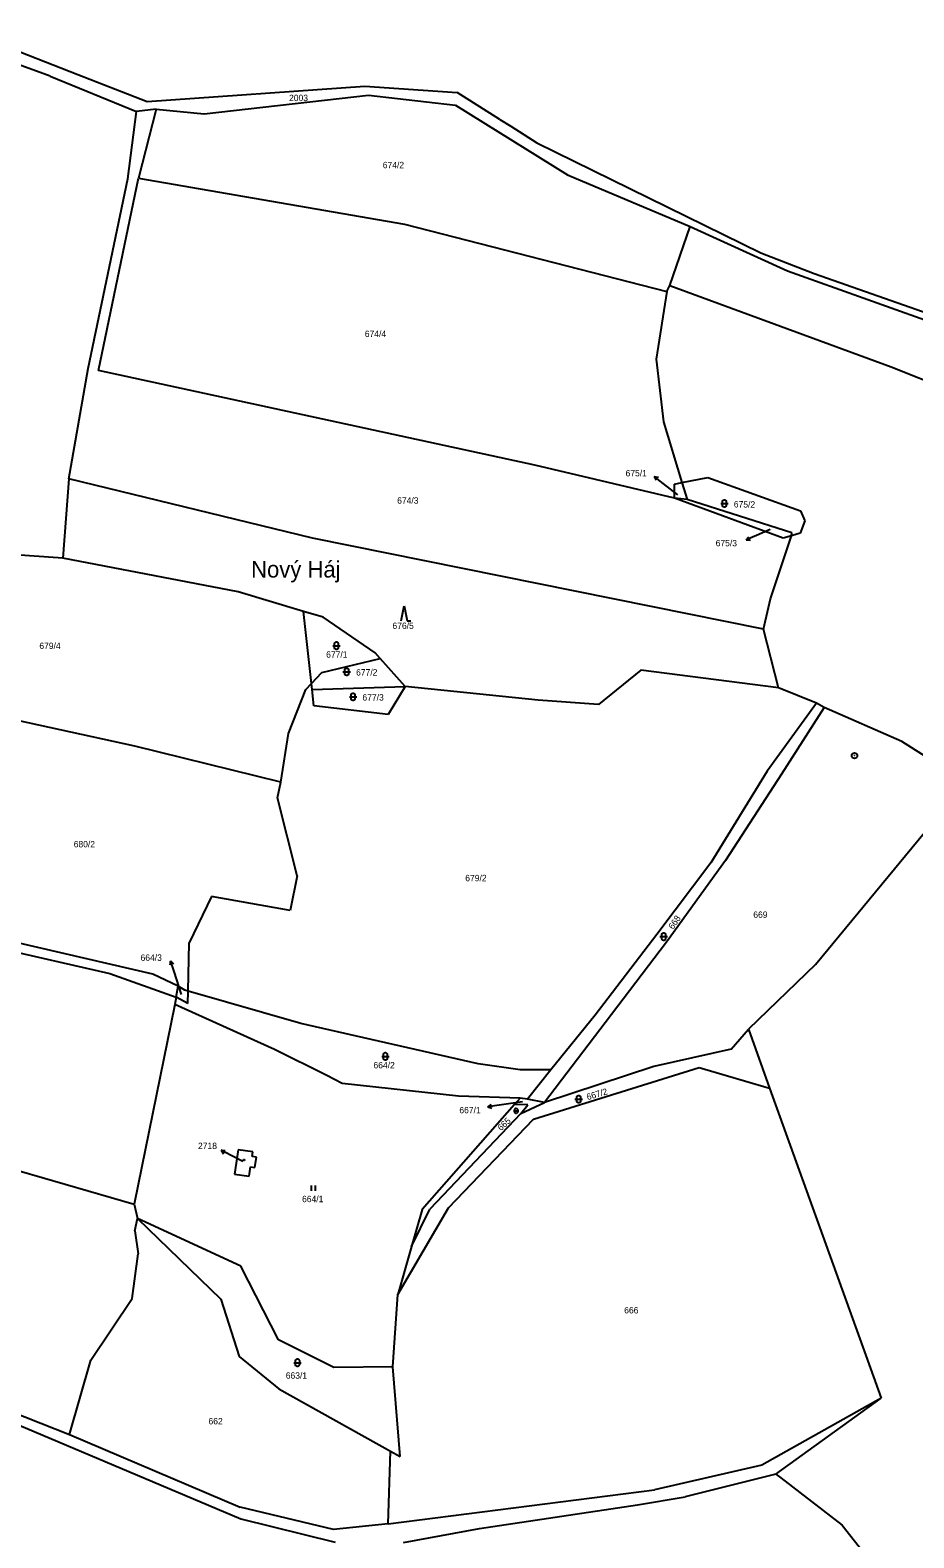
# Model space of a CAD drawing. Extents: x -795483 to -789093, y -1112258 to -1108741.
# Drawn here: x -789578.7 to -789342.8, y -1110691.7 to -1110289.4 of the extents above; entities that cross this region are included whole.
import ezdxf

# ---------------------------------------------------------------- set-up
doc = ezdxf.new("R2010")
doc.units = 0
for name, color, linetype in [('Komunikace', 7, 'Continuous'), ('Vrstva 1', 7, 'Continuous'), ('Vrstva 14', 7, 'Continuous'), ('Vrstva 15', 7, 'Continuous'), ('Vrstva 16', 7, 'Continuous'), ('Vrstva 23', 7, 'Continuous'), ('Vrstva 25', 7, 'Continuous'), ('Vrstva 28', 7, 'Continuous'), ('Vrstva 3', 7, 'Continuous'), ('Vrstva 39', 7, 'Continuous'), ('Vrstva 4', 7, 'Continuous')]:
    doc.layers.add(name, color=color, linetype=linetype)

msp = doc.modelspace()

# ---------------------------------------------------------------- linework, layer by layer
at = {"layer": 'Komunikace'}
for p, q in [((-789405.83, -1110413.4), (-789409.75, -1110410.31)), ((-789381.14, -1110422.62), (-789384.81, -1110424.21)), ((-789538.28, -1110546.71), (-789540.29, -1110540.58)), ((-789447.29, -1110575.33), (-789453.53, -1110576.27)), ((-789521.95, -1110591.25), (-789525.06, -1110589.66))]:
    msp.add_line(p, q, dxfattribs=at)
at = {"layer": 'Vrstva 1'}
for p, q in [((-789573.35, -1110301.63), (-789594.16, -1110294.12)), ((-789573.35, -1110301.63), (-789550.34, -1110311.04)), ((-789532.22, -1110311.68), (-789488.35, -1110306.71)), ((-789488.35, -1110306.71), (-789465.21, -1110309.39)), ((-789552.61, -1110329.08), (-789550.34, -1110311.04)), ((-789545.05, -1110310.45), (-789550.34, -1110311.04)), ((-789545.05, -1110310.45), (-789549.77, -1110328.9)), ((-789545.05, -1110310.45), (-789532.22, -1110311.68)), ((-789465.21, -1110309.39), (-789435.31, -1110327.94)), ((-789563.17, -1110379.66), (-789552.61, -1110329.08)), ((-789560.42, -1110380.23), (-789549.77, -1110328.9)), ((-789549.77, -1110328.9), (-789478.82, -1110341.16)), ((-789435.31, -1110327.94), (-789402.53, -1110341.76)), ((-789478.82, -1110341.16), (-789408.76, -1110359.14)), ((-789407.94, -1110357.53), (-789402.53, -1110341.76)), ((-789402.53, -1110341.76), (-789376.52, -1110353.62)), ((-789376.52, -1110353.62), (-789302.32, -1110380.04)), ((-789408.76, -1110359.14), (-789411.62, -1110377.13)), ((-789408.76, -1110359.14), (-789407.94, -1110357.53)), ((-789407.94, -1110357.53), (-789348.87, -1110379.22)), ((-789411.62, -1110377.13), (-789409.67, -1110393.86)), ((-789348.87, -1110379.22), (-789315.87, -1110392.28)), ((-789568.37, -1110409.13), (-789563.17, -1110379.66)), ((-789444.02, -1110405.43), (-789560.42, -1110380.23)), ((-789409.67, -1110393.86), (-789404.74, -1110410.08)), ((-789406.73, -1110414.26), (-789444.02, -1110405.43)), ((-789568.37, -1110409.13), (-789569.97, -1110430.27)), ((-789503.3, -1110424.97), (-789568.37, -1110409.13)), ((-789406.76, -1110410.48), (-789404.74, -1110410.08)), ((-789406.73, -1110414.26), (-789406.76, -1110410.48)), ((-789404.74, -1110410.08), (-789397.85, -1110408.71)), ((-789404.74, -1110410.08), (-789403.37, -1110414.59)), ((-789397.85, -1110408.71), (-789373.13, -1110417.64)), ((-789377.74, -1110424.92), (-789406.73, -1110414.26)), ((-789403.37, -1110414.59), (-789406.73, -1110414.26)), ((-789375.37, -1110423.55), (-789403.37, -1110414.59)), ((-789373.13, -1110417.64), (-789371.91, -1110420.33)), ((-789375.53, -1110424.3), (-789375.37, -1110423.55)), ((-789373.15, -1110423.64), (-789375.53, -1110424.3)), ((-789371.91, -1110420.33), (-789373.15, -1110423.64)), ((-789382.94, -1110449.26), (-789503.3, -1110424.97)), ((-789381.12, -1110441.09), (-789375.53, -1110424.3)), ((-789375.53, -1110424.3), (-789377.74, -1110424.92)), ((-789569.97, -1110430.27), (-789592.77, -1110428.65)), ((-789523.17, -1110439.26), (-789569.97, -1110430.27)), ((-789505.75, -1110444.53), (-789523.17, -1110439.26)), ((-789382.94, -1110449.26), (-789381.12, -1110441.09)), ((-789500.48, -1110445.98), (-789505.75, -1110444.53)), ((-789503.63, -1110463.74), (-789505.75, -1110444.53)), ((-789486.59, -1110455.52), (-789500.48, -1110445.98)), ((-789378.97, -1110464.88), (-789382.94, -1110449.26)), ((-789485.25, -1110457.04), (-789486.59, -1110455.52)), ((-789500.83, -1110460.76), (-789485.25, -1110457.04)), ((-789478.63, -1110464.55), (-789485.25, -1110457.04)), ((-789550.71, -1110480.43), (-789642.81, -1110460.26)), ((-789505.13, -1110465.34), (-789503.63, -1110463.74)), ((-789503.63, -1110463.74), (-789500.83, -1110460.76)), ((-789503.46, -1110465.29), (-789503.63, -1110463.74)), ((-789415.71, -1110460.2), (-789427.01, -1110469.28)), ((-789378.97, -1110464.88), (-789415.71, -1110460.2)), ((-789509.71, -1110477.02), (-789505.13, -1110465.34)), ((-789503.46, -1110465.29), (-789478.63, -1110464.55)), ((-789502.98, -1110469.64), (-789503.46, -1110465.29)), ((-789478.63, -1110464.55), (-789483.18, -1110472)), ((-789443.14, -1110468.16), (-789478.63, -1110464.55)), ((-789368.83, -1110468.97), (-789378.97, -1110464.88)), ((-789483.18, -1110472), (-789502.98, -1110469.64)), ((-789427.01, -1110469.28), (-789443.14, -1110468.16)), ((-789368.83, -1110468.97), (-789381.97, -1110487.15)), ((-789366.76, -1110470.09), (-789378.14, -1110487.88)), ((-789366.76, -1110470.09), (-789368.83, -1110468.97)), ((-789346.07, -1110479.19), (-789366.76, -1110470.09)), ((-789511.77, -1110490.08), (-789509.71, -1110477.02)), ((-789331.89, -1110488.17), (-789346.07, -1110479.19)), ((-789511.77, -1110490.08), (-789550.71, -1110480.43)), ((-789381.97, -1110487.15), (-789397.01, -1110511.58)), ((-789378.14, -1110487.88), (-789393.07, -1110510.97)), ((-789512.69, -1110494.21), (-789511.77, -1110490.08)), ((-789507.39, -1110515.05), (-789512.69, -1110494.21)), ((-789397.01, -1110511.58), (-789411.44, -1110530.67)), ((-789393.07, -1110510.97), (-789408.85, -1110532.77)), ((-789507.39, -1110515.05), (-789509.34, -1110524.33)), ((-789530.3, -1110520.55), (-789536.26, -1110532.92)), ((-789509.34, -1110524.33), (-789530.3, -1110520.55)), ((-789595.82, -1110532.38), (-789557.43, -1110541.11)), ((-789545.99, -1110541.31), (-789595.79, -1110529.74)), ((-789411.44, -1110530.67), (-789427.9, -1110552.19)), ((-789536.54, -1110545.79), (-789536.26, -1110532.92)), ((-789408.85, -1110532.77), (-789425.25, -1110554.24)), ((-789557.43, -1110541.11), (-789539.73, -1110547.41)), ((-789539.21, -1110544.5), (-789545.99, -1110541.31)), ((-789539.73, -1110547.41), (-789539.21, -1110544.5)), ((-789537.44, -1110545.53), (-789539.21, -1110544.5)), ((-789539.73, -1110547.41), (-789540.08, -1110549.41)), ((-789536.61, -1110549.07), (-789539.73, -1110547.41)), ((-789536.54, -1110545.79), (-789537.44, -1110545.53)), ((-789536.61, -1110549.07), (-789536.54, -1110545.79)), ((-789506.42, -1110554.43), (-789536.54, -1110545.79)), ((-789540.08, -1110549.41), (-789550.92, -1110602.63)), ((-789513.45, -1110561.37), (-789540.08, -1110549.41)), ((-789427.9, -1110552.19), (-789439.72, -1110566.8)), ((-789459.16, -1110565.2), (-789506.42, -1110554.43)), ((-789425.25, -1110554.24), (-789441.37, -1110575.54)), ((-789391.61, -1110561.27), (-789386.94, -1110556)), ((-789499.48, -1110568.37), (-789513.45, -1110561.37)), ((-789391.61, -1110561.27), (-789412.25, -1110565.93)), ((-789495.39, -1110570.42), (-789499.48, -1110568.37)), ((-789447.95, -1110566.84), (-789459.16, -1110565.2)), ((-789439.72, -1110566.8), (-789447.95, -1110566.84)), ((-789439.72, -1110566.8), (-789445.97, -1110574.65)), ((-789444.36, -1110579.98), (-789400.14, -1110566.22)), ((-789412.25, -1110565.93), (-789441.37, -1110575.54)), ((-789400.14, -1110566.22), (-789388.04, -1110569.75)), ((-789464.34, -1110573.86), (-789495.39, -1110570.42)), ((-789388.04, -1110569.75), (-789381.32, -1110571.71)), ((-789449.46, -1110576.09), (-789474.04, -1110604.06)), ((-789447.92, -1110574.34), (-789464.34, -1110573.86)), ((-789447.92, -1110574.34), (-789449.46, -1110576.09)), ((-789445.86, -1110576.16), (-789449.46, -1110576.09)), ((-789445.97, -1110574.65), (-789447.92, -1110574.34)), ((-789447.69, -1110578.45), (-789441.37, -1110575.54)), ((-789447.69, -1110578.45), (-789445.86, -1110576.16)), ((-789441.37, -1110575.54), (-789445.97, -1110574.65)), ((-789447.69, -1110578.45), (-789471.98, -1110604)), ((-789467, -1110603.63), (-789444.36, -1110579.98)), ((-789625.18, -1110581.27), (-789550.92, -1110602.63)), ((-789523.18, -1110588.16), (-789524.14, -1110594.67)), ((-789519.25, -1110588.7), (-789523.18, -1110588.16)), ((-789519.41, -1110589.98), (-789519.25, -1110588.7)), ((-789520.2, -1110595.21), (-789519.85, -1110592.74)), ((-789519.85, -1110592.74), (-789518.7, -1110592.88)), ((-789518.29, -1110590.16), (-789519.41, -1110589.98)), ((-789518.7, -1110592.88), (-789518.29, -1110590.16)), ((-789524.14, -1110594.67), (-789520.2, -1110595.21)), ((-789550.92, -1110602.63), (-789550.04, -1110606.48)), ((-789480.53, -1110626.81), (-789467, -1110603.63)), ((-789476.88, -1110614), (-789471.98, -1110604)), ((-789474.04, -1110604.06), (-789476.88, -1110614)), ((-789550.72, -1110609.76), (-789550.04, -1110606.48)), ((-789522.47, -1110619.17), (-789550.04, -1110606.48)), ((-789550.04, -1110606.48), (-789527.79, -1110628.05)), ((-789550.72, -1110609.76), (-789549.9, -1110615.92)), ((-789551.5, -1110627.83), (-789549.9, -1110615.92)), ((-789476.88, -1110614), (-789480.53, -1110626.81)), ((-789512.42, -1110638.88), (-789522.47, -1110619.17)), ((-789562.5, -1110644.33), (-789551.5, -1110627.83)), ((-789527.79, -1110628.05), (-789522.89, -1110643.34)), ((-789481.9, -1110646.09), (-789480.53, -1110626.81)), ((-789631, -1110639.52), (-789568.16, -1110664.12)), ((-789497.67, -1110646.24), (-789512.42, -1110638.88)), ((-789568.16, -1110664.12), (-789562.5, -1110644.33)), ((-789522.89, -1110643.34), (-789512.33, -1110651.95)), ((-789481.9, -1110646.09), (-789497.67, -1110646.24)), ((-789479.96, -1110670), (-789481.9, -1110646.09)), ((-789512.33, -1110651.95), (-789482.55, -1110668.56)), ((-789351.55, -1110654.39), (-789383.39, -1110672.28)), ((-789581.59, -1110661.67), (-789565.03, -1110668.63)), ((-789568.16, -1110664.12), (-789522.68, -1110683.51)), ((-789565.03, -1110668.63), (-789522.49, -1110686.62)), ((-789483.18, -1110687.98), (-789482.55, -1110668.56)), ((-789482.55, -1110668.56), (-789479.96, -1110670)), ((-789383.39, -1110672.28), (-789412.03, -1110678.92)), ((-789379.7, -1110674.69), (-789403.84, -1110680.78)), ((-789483.18, -1110687.98), (-789412.03, -1110678.92)), ((-789416.56, -1110682.94), (-789403.84, -1110680.78)), ((-789497.71, -1110689.46), (-789522.68, -1110683.51)), ((-789458.8, -1110689.18), (-789416.56, -1110682.94)), ((-789522.49, -1110686.62), (-789497.3, -1110692.86)), ((-789483.18, -1110687.98), (-789497.71, -1110689.46)), ((-789479.07, -1110692.96), (-789458.8, -1110689.18))]:
    msp.add_line(p, q, dxfattribs=at)
at = {"layer": 'Vrstva 16'}
for p, q in [((-789409.75, -1110410.31), (-789412.1, -1110408.45)), ((-789412.1, -1110408.45), (-789411.63, -1110409.46)), ((-789412.1, -1110408.45), (-789411.01, -1110408.68)), ((-789384.81, -1110424.21), (-789387.56, -1110425.41)), ((-789387.56, -1110425.41), (-789386.84, -1110424.55)), ((-789387.56, -1110425.41), (-789386.45, -1110425.47)), ((-789541.22, -1110537.73), (-789541.39, -1110538.83)), ((-789540.29, -1110540.58), (-789541.22, -1110537.73)), ((-789541.22, -1110537.73), (-789540.44, -1110538.52)), ((-789456.5, -1110576.72), (-789455.58, -1110576.07)), ((-789453.53, -1110576.27), (-789456.5, -1110576.72)), ((-789456.5, -1110576.72), (-789455.43, -1110577.06)), ((-789525.06, -1110589.66), (-789527.73, -1110588.29)), ((-789527.73, -1110588.29), (-789527.07, -1110589.19)), ((-789527.73, -1110588.29), (-789526.61, -1110588.3))]:
    msp.add_line(p, q, dxfattribs=at)
at = {"layer": 'Vrstva 23'}
for p, q in [((-789394.39, -1110415.7), (-789392.39, -1110415.7)), ((-789393.89, -1110415.1), (-789393.79, -1110414.9)), ((-789393.89, -1110416.3), (-789393.89, -1110415.1)), ((-789393.79, -1110414.9), (-789393.69, -1110414.8)), ((-789393.69, -1110414.8), (-789393.49, -1110414.7)), ((-789393.49, -1110414.7), (-789393.29, -1110414.7)), ((-789393.29, -1110414.7), (-789393.09, -1110414.8)), ((-789393.09, -1110414.8), (-789392.99, -1110414.9)), ((-789392.99, -1110414.9), (-789392.89, -1110415.1)), ((-789392.89, -1110415.1), (-789392.89, -1110416.3)), ((-789393.79, -1110416.5), (-789393.89, -1110416.3)), ((-789393.69, -1110416.6), (-789393.79, -1110416.5)), ((-789393.49, -1110416.7), (-789393.69, -1110416.6)), ((-789393.29, -1110416.7), (-789393.49, -1110416.7)), ((-789393.09, -1110416.6), (-789393.29, -1110416.7)), ((-789392.99, -1110416.5), (-789393.09, -1110416.6)), ((-789392.89, -1110416.3), (-789392.99, -1110416.5)), ((-789479.66, -1110446.96), (-789478.86, -1110442.96)), ((-789478.86, -1110442.96), (-789478.06, -1110446.96)), ((-789478.06, -1110446.96), (-789477.06, -1110446.96)), ((-789497.94, -1110453.63), (-789495.94, -1110453.63)), ((-789497.44, -1110453.03), (-789497.34, -1110452.83)), ((-789497.44, -1110454.23), (-789497.44, -1110453.03)), ((-789497.34, -1110454.43), (-789497.44, -1110454.23)), ((-789497.34, -1110452.83), (-789497.24, -1110452.73)), ((-789497.24, -1110454.53), (-789497.34, -1110454.43)), ((-789497.24, -1110452.73), (-789497.04, -1110452.63)), ((-789497.04, -1110454.63), (-789497.24, -1110454.53)), ((-789497.04, -1110452.63), (-789496.84, -1110452.63)), ((-789496.84, -1110454.63), (-789497.04, -1110454.63)), ((-789496.84, -1110452.63), (-789496.64, -1110452.73)), ((-789496.64, -1110454.53), (-789496.84, -1110454.63)), ((-789496.64, -1110452.73), (-789496.54, -1110452.83)), ((-789496.54, -1110454.43), (-789496.64, -1110454.53)), ((-789496.54, -1110452.83), (-789496.44, -1110453.03)), ((-789496.44, -1110454.23), (-789496.54, -1110454.43)), ((-789496.44, -1110453.03), (-789496.44, -1110454.23)), ((-789494.7, -1110459.99), (-789494.6, -1110459.79)), ((-789494.7, -1110461.19), (-789494.7, -1110459.99)), ((-789494.6, -1110459.79), (-789494.5, -1110459.69)), ((-789494.5, -1110459.69), (-789494.3, -1110459.59)), ((-789494.3, -1110459.59), (-789494.1, -1110459.59)), ((-789494.1, -1110459.59), (-789493.9, -1110459.69)), ((-789493.9, -1110459.69), (-789493.8, -1110459.79)), ((-789493.8, -1110459.79), (-789493.7, -1110459.99)), ((-789493.7, -1110459.99), (-789493.7, -1110461.19)), ((-789495.2, -1110460.59), (-789493.2, -1110460.59)), ((-789494.6, -1110461.39), (-789494.7, -1110461.19)), ((-789494.5, -1110461.49), (-789494.6, -1110461.39)), ((-789494.3, -1110461.59), (-789494.5, -1110461.49)), ((-789494.1, -1110461.59), (-789494.3, -1110461.59)), ((-789493.9, -1110461.49), (-789494.1, -1110461.59)), ((-789493.8, -1110461.39), (-789493.9, -1110461.49)), ((-789493.7, -1110461.19), (-789493.8, -1110461.39)), ((-789493.5, -1110467.27), (-789491.5, -1110467.27)), ((-789493, -1110466.67), (-789492.9, -1110466.47)), ((-789493, -1110467.87), (-789493, -1110466.67)), ((-789492.9, -1110468.07), (-789493, -1110467.87)), ((-789492.9, -1110466.47), (-789492.8, -1110466.37)), ((-789492.8, -1110468.17), (-789492.9, -1110468.07)), ((-789492.8, -1110466.37), (-789492.6, -1110466.27)), ((-789492.6, -1110466.27), (-789492.4, -1110466.27)), ((-789492.4, -1110466.27), (-789492.2, -1110466.37)), ((-789492.2, -1110466.37), (-789492.1, -1110466.47)), ((-789492.1, -1110468.07), (-789492.2, -1110468.17)), ((-789492.1, -1110466.47), (-789492, -1110466.67)), ((-789492, -1110467.87), (-789492.1, -1110468.07)), ((-789492, -1110466.67), (-789492, -1110467.87)), ((-789492.6, -1110468.27), (-789492.8, -1110468.17)), ((-789492.4, -1110468.27), (-789492.6, -1110468.27)), ((-789492.2, -1110468.17), (-789492.4, -1110468.27)), ((-789410.59, -1110531.27), (-789408.59, -1110531.27)), ((-789410.09, -1110530.67), (-789409.99, -1110530.47)), ((-789410.09, -1110531.87), (-789410.09, -1110530.67)), ((-789409.99, -1110532.07), (-789410.09, -1110531.87)), ((-789409.99, -1110530.47), (-789409.89, -1110530.37)), ((-789409.89, -1110532.17), (-789409.99, -1110532.07)), ((-789409.89, -1110530.37), (-789409.69, -1110530.27)), ((-789409.69, -1110532.27), (-789409.89, -1110532.17)), ((-789409.69, -1110530.27), (-789409.49, -1110530.27)), ((-789409.49, -1110532.27), (-789409.69, -1110532.27)), ((-789409.49, -1110530.27), (-789409.29, -1110530.37)), ((-789409.29, -1110532.17), (-789409.49, -1110532.27)), ((-789409.29, -1110530.37), (-789409.19, -1110530.47)), ((-789409.19, -1110532.07), (-789409.29, -1110532.17)), ((-789409.19, -1110530.47), (-789409.09, -1110530.67)), ((-789409.09, -1110531.87), (-789409.19, -1110532.07)), ((-789409.09, -1110530.67), (-789409.09, -1110531.87)), ((-789484.87, -1110563.23), (-789482.87, -1110563.23)), ((-789484.37, -1110562.63), (-789484.27, -1110562.43)), ((-789484.37, -1110563.83), (-789484.37, -1110562.63)), ((-789484.27, -1110564.03), (-789484.37, -1110563.83)), ((-789484.27, -1110562.43), (-789484.17, -1110562.33)), ((-789484.17, -1110564.13), (-789484.27, -1110564.03)), ((-789484.17, -1110562.33), (-789483.97, -1110562.23)), ((-789483.97, -1110564.23), (-789484.17, -1110564.13)), ((-789483.97, -1110562.23), (-789483.77, -1110562.23)), ((-789483.77, -1110564.23), (-789483.97, -1110564.23)), ((-789483.77, -1110562.23), (-789483.57, -1110562.33)), ((-789483.57, -1110564.13), (-789483.77, -1110564.23)), ((-789483.57, -1110562.33), (-789483.47, -1110562.43)), ((-789483.47, -1110564.03), (-789483.57, -1110564.13)), ((-789483.47, -1110562.43), (-789483.37, -1110562.63)), ((-789483.37, -1110563.83), (-789483.47, -1110564.03)), ((-789483.37, -1110562.63), (-789483.37, -1110563.83)), ((-789433.3, -1110574.65), (-789431.3, -1110574.65)), ((-789432.8, -1110574.05), (-789432.7, -1110573.85)), ((-789432.8, -1110575.25), (-789432.8, -1110574.05)), ((-789432.7, -1110575.45), (-789432.8, -1110575.25)), ((-789432.7, -1110573.85), (-789432.6, -1110573.75)), ((-789432.6, -1110575.55), (-789432.7, -1110575.45)), ((-789432.6, -1110573.75), (-789432.4, -1110573.65)), ((-789432.4, -1110575.65), (-789432.6, -1110575.55)), ((-789432.4, -1110573.65), (-789432.2, -1110573.65)), ((-789432.2, -1110575.65), (-789432.4, -1110575.65)), ((-789432.2, -1110573.65), (-789432, -1110573.75)), ((-789432, -1110575.55), (-789432.2, -1110575.65)), ((-789432, -1110573.75), (-789431.9, -1110573.85)), ((-789431.9, -1110575.45), (-789432, -1110575.55)), ((-789431.9, -1110573.85), (-789431.8, -1110574.05)), ((-789431.8, -1110575.25), (-789431.9, -1110575.45)), ((-789431.8, -1110574.05), (-789431.8, -1110575.25)), ((-789449.69, -1110577.76), (-789448.29, -1110577.76)), ((-789449.34, -1110577.34), (-789449.27, -1110577.2)), ((-789449.34, -1110578.18), (-789449.34, -1110577.34)), ((-789449.27, -1110578.32), (-789449.34, -1110578.18)), ((-789449.27, -1110577.2), (-789449.2, -1110577.13)), ((-789449.2, -1110578.39), (-789449.27, -1110578.32)), ((-789449.2, -1110577.13), (-789449.06, -1110577.06)), ((-789449.06, -1110578.46), (-789449.2, -1110578.39)), ((-789449.06, -1110577.06), (-789448.92, -1110577.06)), ((-789448.92, -1110578.46), (-789449.06, -1110578.46)), ((-789448.92, -1110577.06), (-789448.78, -1110577.13)), ((-789448.78, -1110578.39), (-789448.92, -1110578.46)), ((-789448.78, -1110577.13), (-789448.71, -1110577.2)), ((-789448.71, -1110578.32), (-789448.78, -1110578.39)), ((-789448.71, -1110577.2), (-789448.64, -1110577.34)), ((-789448.64, -1110578.18), (-789448.71, -1110578.32)), ((-789448.64, -1110577.34), (-789448.64, -1110578.18)), ((-789503.61, -1110599.14), (-789503.61, -1110597.64)), ((-789502.61, -1110597.64), (-789502.61, -1110599.14)), ((-789508.34, -1110644.96), (-789506.34, -1110644.96)), ((-789507.84, -1110644.36), (-789507.74, -1110644.16)), ((-789507.84, -1110645.56), (-789507.84, -1110644.36)), ((-789507.74, -1110644.16), (-789507.64, -1110644.06)), ((-789507.64, -1110644.06), (-789507.44, -1110643.96)), ((-789507.44, -1110643.96), (-789507.24, -1110643.96)), ((-789507.24, -1110643.96), (-789507.04, -1110644.06)), ((-789507.04, -1110644.06), (-789506.94, -1110644.16)), ((-789506.94, -1110644.16), (-789506.84, -1110644.36)), ((-789506.84, -1110644.36), (-789506.84, -1110645.56)), ((-789507.74, -1110645.76), (-789507.84, -1110645.56)), ((-789507.64, -1110645.86), (-789507.74, -1110645.76)), ((-789507.44, -1110645.96), (-789507.64, -1110645.86)), ((-789507.24, -1110645.96), (-789507.44, -1110645.96)), ((-789507.04, -1110645.86), (-789507.24, -1110645.96)), ((-789506.94, -1110645.76), (-789507.04, -1110645.86)), ((-789506.84, -1110645.56), (-789506.94, -1110645.76))]:
    msp.add_line(p, q, dxfattribs=at)
at = {"layer": 'Vrstva 25'}
for p, q in [((-789521.78, -1110590.75), (-789521.48, -1110590.75)), ((-789521.78, -1110591.05), (-789521.78, -1110590.75)), ((-789521.48, -1110591.05), (-789521.78, -1110591.05)), ((-789521.48, -1110590.75), (-789521.48, -1110591.05))]:
    msp.add_line(p, q, dxfattribs=at)
at = {"layer": 'Vrstva 28'}
for radius in [0.75, 0.01]:
    msp.add_circle((-789358.67, -1110482.96), radius, dxfattribs=at)
at = {"layer": 'Vrstva 3'}
for p, q in [((-789597.63, -1110288.81), (-789565.96, -1110301.16)), ((-789565.96, -1110301.16), (-789547.48, -1110308.37)), ((-789547.48, -1110308.37), (-789489.35, -1110304.32)), ((-789489.35, -1110304.32), (-789464.72, -1110306.02)), ((-789453.3, -1110313.2), (-789464.72, -1110306.02)), ((-789453.3, -1110313.2), (-789450.38, -1110315.03)), ((-789450.38, -1110315.03), (-789443.43, -1110319.41)), ((-789443.43, -1110319.41), (-789383.66, -1110348.75)), ((-789383.66, -1110348.75), (-789369.41, -1110354.32)), ((-789369.41, -1110354.32), (-789302.82, -1110377.75))]:
    msp.add_line(p, q, dxfattribs=at)
at = {"layer": 'Vrstva 4'}
for p, q in [((-789369.11, -1110538.73), (-789335.36, -1110497.85)), ((-789369.11, -1110538.73), (-789386.94, -1110556)), ((-789386.94, -1110556), (-789381.32, -1110571.71)), ((-789381.32, -1110571.71), (-789356.43, -1110640.84)), ((-789356.43, -1110640.84), (-789351.55, -1110654.39)), ((-789379.7, -1110674.69), (-789351.55, -1110654.39)), ((-789379.7, -1110674.69), (-789378.35, -1110675.73)), ((-789378.35, -1110675.73), (-789361.96, -1110688.31)), ((-789361.96, -1110688.31), (-789343.22, -1110712.06))]:
    msp.add_line(p, q, dxfattribs=at)

# ---------------------------------------------------------------- texts
at = {"layer": 'Vrstva 14'}
for s, height, p in [('2003', 1.7, (-789509.59, -1110308.3)), ('674/2', 1.7, (-789484.58, -1110326.21)), ('674/4', 1.7, (-789489.37, -1110371.24)), ('674/3', 1.7, (-789480.73, -1110415.74)), ('675/1', 0.1, (-789405.83, -1110413.4)), ('675/3', 0.1, (-789381.14, -1110422.62)), ('676/5', 1.7, (-789481.99, -1110449.16)), ('679/4', 1.7, (-789576.24, -1110454.51)), ('677/1', 1.7, (-789499.69, -1110456.83)), ('677/2', 1.7, (-789491.7, -1110461.59)), ('677/3', 1.7, (-789490, -1110468.27)), ('680/2', 1.7, (-789567.07, -1110507.44)), ('679/2', 1.7, (-789462.56, -1110516.48)), ('669', 1.7, (-789385.69, -1110526.26)), ('664/3', 0.1, (-789538.28, -1110546.71)), ('664/2', 1.7, (-789487.06, -1110566.43)), ('667/1', 0.1, (-789447.29, -1110575.33)), ('664/1', 1.7, (-789506.12, -1110602.13)), ('666', 1.7, (-789420.14, -1110631.82)), ('663/1', 1.7, (-789510.47, -1110649.24)), ('662', 1.7, (-789531.09, -1110661.42))]:
    msp.add_text(s, height=height, dxfattribs=at).set_placement(p)
for s, rotation, p in [('675/2', 359.3034, (-789390.89, -1110416.73)), ('668', 55.1858, (-789407.11, -1110529.46)), ('667/2', 16.6155, (-789429.9, -1110574.93)), ('665', 42.8949, (-789453.02, -1110583.22))]:
    msp.add_text(s, height=1.7, rotation=rotation, dxfattribs=at).set_placement(p)
at = {"layer": 'Vrstva 15'}
msp.add_text('2718', height=0.1, dxfattribs=at).set_placement((-789521.95, -1110591.25))
at = {"layer": 'Vrstva 16'}
for s, p in [('675/1', (-789419.77, -1110408.45)), ('675/3', (-789395.73, -1110427.11)), ('664/3', (-789549.23, -1110537.73)), ('667/1', (-789464.14, -1110578.42)), ('2718', (-789533.89, -1110587.95))]:
    msp.add_text(s, height=1.7, dxfattribs=at).set_placement(p)
at = {"layer": 'Vrstva 39'}
msp.add_text('Nový Háj', height=4.4, dxfattribs=at).set_placement((-789519.72, -1110435.44))

doc.saveas('drawing.dxf')
